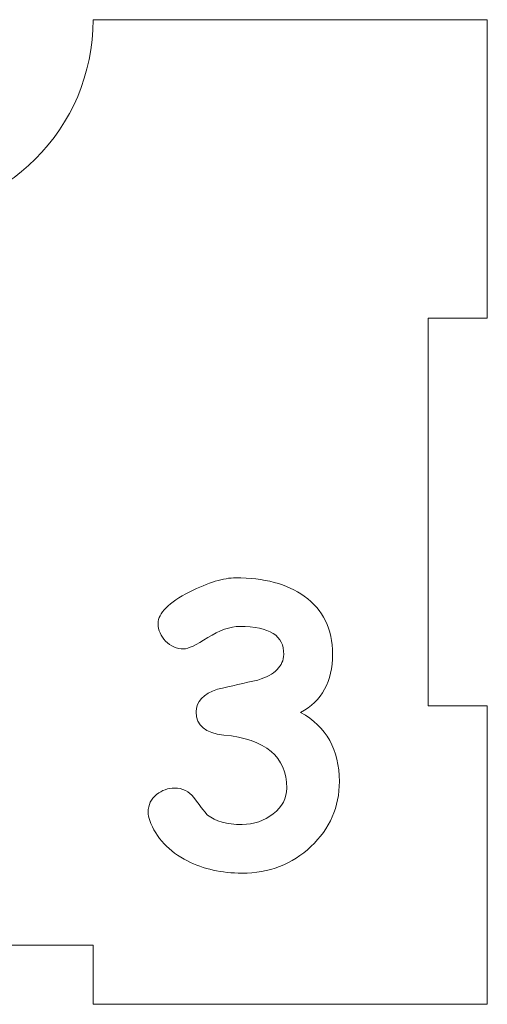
# Model space of a CAD drawing. Header units: millimetres. Extents: x -811 to 1340, y -192 to 870.
# Tile 586 of 656: x 644 to 668, y 367 to 417. Entities that reach past the tile are written whole.
import ezdxf

# ---------------------------------------------------------------- set-up
doc = ezdxf.new("R2010")
doc.units = ezdxf.units.MM
doc.header["$MEASUREMENT"] = 0
doc.layers.add('layer 1', color=7, linetype='Continuous')

msp = doc.modelspace()

# ---------------------------------------------------------------- linework, layer by layer
at = {"layer": 'layer 1', "color": 250, "lineweight": 9}
msp.add_open_spline([(667.8618, 382.1878), (667.8618, 382.1878), (667.8618, 367.0378), (667.8618, 367.0378), (667.8618, 367.0378), (667.8618, 367.0378), (647.8618, 367.0378), (647.8618, 367.0378), (647.8618, 367.0378), (647.8618, 367.0378), (647.8618, 370.0378), (647.8618, 370.0378), (647.8618, 370.0378), (647.8618, 370.0378), (627.8618, 370.0378), (627.8618, 370.0378), (627.8618, 370.0378), (627.8618, 370.0378), (627.8618, 367.0378), (627.8618, 367.0378), (627.8618, 367.0378), (627.8618, 367.0378), (607.8618, 367.0378), (607.8618, 367.0378), (607.8618, 367.0378), (607.8618, 367.0378), (607.8618, 382.1878), (607.8618, 382.1878), (607.8618, 382.1878), (607.8618, 382.1878), (610.8618, 382.1878), (610.8618, 382.1878), (610.8618, 382.1878), (610.8618, 382.1878), (610.8618, 401.8878), (610.8618, 401.8878), (610.8618, 401.8878), (610.8618, 401.8878), (607.8618, 401.8878), (607.8618, 401.8878), (607.8618, 401.8878), (607.8618, 401.8878), (607.8618, 417.0378), (607.8618, 417.0378), (607.8618, 417.0378), (607.8618, 417.0378), (627.8617, 417.0378), (627.8617, 417.0378), (627.8617, 417.0378), (627.8617, 411.5159), (632.3399, 407.0378), (637.8617, 407.0378), (637.8617, 407.0378), (643.3835, 407.0378), (647.8617, 411.5159), (647.8617, 417.0378), (647.8617, 417.0378), (647.8617, 417.0378), (667.8618, 417.0378), (667.8618, 417.0378), (667.8618, 417.0378), (667.8618, 417.0378), (667.8618, 401.8878), (667.8618, 401.8878), (667.8618, 401.8878), (667.8618, 401.8878), (664.8618, 401.8878), (664.8618, 401.8878), (664.8618, 401.8878), (664.8618, 401.8878), (664.8618, 382.1878), (664.8618, 382.1878), (664.8618, 382.1878), (664.8618, 382.1878), (667.8618, 382.1878), (667.8618, 382.1878)], degree=3, knots=[0, 0, 0, 0, 0.05, 0.05, 0.05, 0.05, 0.1, 0.1, 0.1, 0.1, 0.15, 0.15, 0.15, 0.15, 0.2, 0.2, 0.2, 0.2, 0.25, 0.25, 0.25, 0.25, 0.3, 0.3, 0.3, 0.3, 0.35, 0.35, 0.35, 0.35, 0.4, 0.4, 0.4, 0.4, 0.45, 0.45, 0.45, 0.45, 0.5, 0.5, 0.5, 0.5, 0.55, 0.55, 0.55, 0.55, 0.6, 0.6, 0.6, 0.6, 0.65, 0.65, 0.65, 0.65, 0.7, 0.7, 0.7, 0.7, 0.75, 0.75, 0.75, 0.75, 0.8, 0.8, 0.8, 0.8, 0.85, 0.85, 0.85, 0.85, 0.9, 0.9, 0.9, 0.9, 1, 1, 1, 1], dxfattribs=at)
at = {"layer": 'layer 1', "color": 114, "lineweight": 9}
msp.add_open_spline([(658.3907, 381.8645), (659.6999, 381.1317), (660.3544, 379.9626), (660.3544, 378.3539), (660.3544, 378.3539), (660.3544, 377.0544), (659.8757, 375.9537), (658.9151, 375.0517), (658.9151, 375.0517), (657.9544, 374.1496), (656.7852, 373.6968), (655.4142, 373.6968), (655.4142, 373.6968), (654.3883, 373.6968), (653.4667, 373.902), (652.646, 374.3156), (652.646, 374.3156), (651.6983, 374.8009), (651.0601, 375.488), (650.7279, 376.3771), (650.7279, 376.3771), (650.679, 376.5107), (650.653, 376.6539), (650.653, 376.807), (650.653, 376.807), (650.653, 377.1619), (650.7962, 377.4583), (651.0829, 377.6927), (651.0829, 377.6927), (651.3499, 377.9109), (651.656, 378.0185), (651.998, 378.0185), (651.998, 378.0185), (652.3985, 378.0185), (652.721, 377.8589), (652.9619, 377.5429), (652.9619, 377.5429), (653.369, 376.9958), (653.6035, 376.6962), (653.6686, 376.6441), (653.6686, 376.6441), (654.0626, 376.3282), (654.6423, 376.1686), (655.4142, 376.1686), (655.4142, 376.1686), (656.0166, 376.1686), (656.5475, 376.351), (657.0034, 376.7125), (657.0034, 376.7125), (657.456, 377.0739), (657.684, 377.5104), (657.684, 378.0217), (657.684, 378.0217), (657.684, 379.6044), (656.6191, 380.5032), (654.4892, 380.7117), (654.4892, 380.7117), (653.5546, 380.7995), (653.0856, 381.1936), (653.0856, 381.8841), (653.0856, 381.8841), (653.0856, 382.4149), (653.4472, 382.7991), (654.1734, 383.0401), (654.1734, 383.0401), (654.8605, 383.1932), (655.5444, 383.3495), (656.225, 383.5059), (656.225, 383.5059), (656.6549, 383.6393), (656.9806, 383.8151), (657.1956, 384.0334), (657.1956, 384.0334), (657.4137, 384.2484), (657.5245, 384.5056), (657.531, 384.8052), (657.531, 384.8052), (657.557, 385.7529), (656.8145, 386.2251), (655.3067, 386.2251), (655.3067, 386.2251), (654.8117, 386.2251), (654.2678, 386.0362), (653.6752, 385.6585), (653.6752, 385.6585), (653.0856, 385.2774), (652.6819, 385.0886), (652.4637, 385.0886), (652.4637, 385.0886), (652.1021, 385.0886), (651.7927, 385.2187), (651.5387, 385.4794), (651.5387, 385.4794), (651.2847, 385.7398), (651.1578, 386.0362), (651.1578, 386.3683), (651.1578, 386.3683), (651.1578, 386.909), (651.6918, 387.4463), (652.76, 387.9804), (652.76, 387.9804), (653.7143, 388.4591), (654.4925, 388.6968), (655.0885, 388.6968), (655.0885, 388.6968), (656.5344, 388.6968), (657.6937, 388.3842), (658.573, 387.7621), (658.573, 387.7621), (659.5337, 387.075), (660.0125, 386.0948), (660.0125, 384.8215), (660.0125, 384.8215), (660.0125, 384.1245), (659.879, 383.5254), (659.6086, 383.0335), (659.6086, 383.0335), (659.3383, 382.5418), (658.9314, 382.151), (658.3907, 381.8645)], degree=3, knots=[0, 0, 0, 0, 0.0322581, 0.0322581, 0.0322581, 0.0322581, 0.0645161, 0.0645161, 0.0645161, 0.0645161, 0.0967742, 0.0967742, 0.0967742, 0.0967742, 0.1290323, 0.1290323, 0.1290323, 0.1290323, 0.1612903, 0.1612903, 0.1612903, 0.1612903, 0.1935484, 0.1935484, 0.1935484, 0.1935484, 0.2258065, 0.2258065, 0.2258065, 0.2258065, 0.2580645, 0.2580645, 0.2580645, 0.2580645, 0.2903226, 0.2903226, 0.2903226, 0.2903226, 0.3225806, 0.3225806, 0.3225806, 0.3225806, 0.3548387, 0.3548387, 0.3548387, 0.3548387, 0.3870968, 0.3870968, 0.3870968, 0.3870968, 0.4193548, 0.4193548, 0.4193548, 0.4193548, 0.4516129, 0.4516129, 0.4516129, 0.4516129, 0.483871, 0.483871, 0.483871, 0.483871, 0.516129, 0.516129, 0.516129, 0.516129, 0.5483871, 0.5483871, 0.5483871, 0.5483871, 0.5806452, 0.5806452, 0.5806452, 0.5806452, 0.6129032, 0.6129032, 0.6129032, 0.6129032, 0.6451613, 0.6451613, 0.6451613, 0.6451613, 0.6774194, 0.6774194, 0.6774194, 0.6774194, 0.7096774, 0.7096774, 0.7096774, 0.7096774, 0.7419355, 0.7419355, 0.7419355, 0.7419355, 0.7741935, 0.7741935, 0.7741935, 0.7741935, 0.8064516, 0.8064516, 0.8064516, 0.8064516, 0.8387097, 0.8387097, 0.8387097, 0.8387097, 0.8709677, 0.8709677, 0.8709677, 0.8709677, 0.9032258, 0.9032258, 0.9032258, 0.9032258, 0.9354839, 0.9354839, 0.9354839, 0.9354839, 1, 1, 1, 1], dxfattribs=at)

doc.saveas('drawing.dxf')
